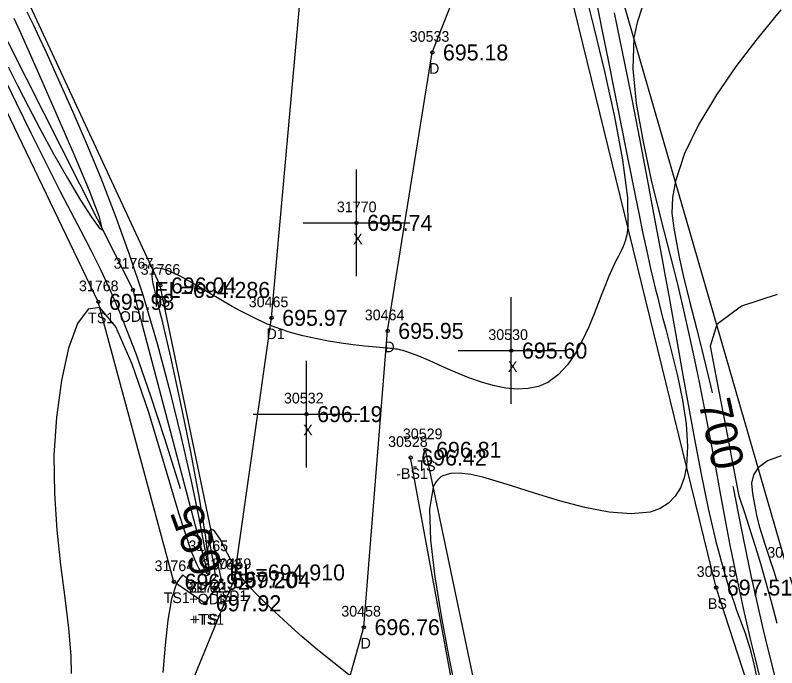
# Model space of a CAD drawing. Extents: x 1376587 to 1378239, y 1000335 to 1003031.
# Drawn here: x 1377513.7 to 1377585.2, y 1001668.9 to 1001730.1 of the extents above; entities that cross this region are included whole.
import ezdxf

# ---------------------------------------------------------------- set-up
doc = ezdxf.new("R2010")
doc.units = 0
for name, color, linetype in [('RD_DTM_BkLn2', 7, 'Continuous'), ('RD_DTM_BkLn_txCode', 7, 'Continuous'), ('RD_DTM_Major1', 7, 'Continuous'), ('RD_DTM_Major1_Lbl', 7, 'Continuous'), ('RD_DTM_Minor1', 7, 'Continuous'), ('RD_EX_Driveway', 7, 'Continuous'), ('RD_EX_Driveway_txCode', 7, 'Continuous'), ('RD_EX_H2O', 7, 'Continuous'), ('RD_EX_H2O_txCode', 7, 'Continuous'), ('RD_EX_Misc', 7, 'Continuous'), ('RD_EX_Misc_txCode', 7, 'Continuous'), ('RD_EX_TX_Driveway_ELEV', 7, 'Continuous'), ('RD_EX_TX_H2O_ELEV', 7, 'Continuous'), ('RD_EX_TX_Misc_ELEV', 7, 'Continuous'), ('RD_SMD_Locator', 7, 'Continuous')]:
    doc.layers.add(name, color=color, linetype=linetype)

msp = doc.modelspace()

# ---------------------------------------------------------------- linework, layer by layer
at = {"layer": 'RD_DTM_BkLn2'}
for points in [[(1377601.37, 1001619.875), (1377588.214, 1001649.787), (1377579.549, 1001676.429), (1377562.77, 1001744.864), (1377568.727, 1001756.063), (1377573.107, 1001760.313), (1377597.153, 1001755.06), (1377597.446, 1001756.515), (1377591.822, 1001759.637), (1377580.248, 1001777.496), (1377601.753, 1001798.682)], [(1377606.613, 1001622.487), (1377593.929, 1001655.177), (1377586.202, 1001678.237), (1377568.07, 1001741.008), (1377573.567, 1001753.381), (1377577.891, 1001756.796), (1377606.772, 1001743.514), (1377610.861, 1001754.107), (1377595.58, 1001765.234), (1377587.621, 1001777.534), (1377605.303, 1001794.126)], [(1377531.569, 1001674.957), (1377533.083, 1001677.121), (1377527.347, 1001704.782), (1377510.787, 1001740.34), (1377504.903, 1001753.339), (1377495.434, 1001757.758)], [(1377531.562, 1001674.945), (1377528.626, 1001676.975), (1377521.526, 1001703.241), (1377506.155, 1001735.211), (1377487.031, 1001748.15)], [(1377470.062, 1001604.722), (1377506.202, 1001626.069), (1377530.935, 1001644.783), (1377535.381, 1001645.184), (1377538.863, 1001646.614), (1377542.43, 1001637.827), (1377561.355, 1001628.305), (1377567.514, 1001625.634), (1377564.438, 1001636.843), (1377560.42, 1001651.576), (1377557.443, 1001664.625), (1377552.245, 1001689.355)], [(1377561.481, 1001633.538), (1377558.23, 1001645.14), (1377555.156, 1001665.248), (1377550.856, 1001688.627)]]:
    msp.add_lwpolyline(points, dxfattribs=at)
at = {"layer": 'RD_DTM_Major1'}
for points in [[(1377585.618, 1001730.648), (1377585.018, 1001729.941), (1377583.26, 1001727.782), (1377581.395, 1001725.319), (1377579.565, 1001722.657), (1377577.913, 1001719.906), (1377576.58, 1001717.172), (1377575.709, 1001714.564), (1377575.451, 1001713.038), (1377575.392, 1001711.574), (1377575.554, 1001710.172), (1377575.82, 1001708.77), (1377576.102, 1001707.29), (1377576.439, 1001705.728), (1377577.053, 1001703.32), (1377577.696, 1001700.764), (1377578.353, 1001698.108), (1377579.007, 1001695.397), (1377579.166, 1001694.717)], [(1377514.82, 1001730.453), (1377515.394, 1001729.278), (1377515.982, 1001728.039), (1377516.592, 1001726.722), (1377517.233, 1001725.313), (1377517.915, 1001723.798), (1377519.103, 1001721.125), (1377520.384, 1001718.163), (1377521.722, 1001714.93), (1377523.082, 1001711.446), (1377524.43, 1001707.73), (1377525.731, 1001703.801), (1377527.054, 1001699.344), (1377528.257, 1001694.855), (1377529.321, 1001690.527), (1377530.222, 1001686.557), (1377530.939, 1001683.139), (1377531.45, 1001680.47), (1377531.559, 1001679.851), (1377531.647, 1001679.317), (1377531.714, 1001678.876)], [(1377529.251, 1001685.682), (1377528.972, 1001686.596), (1377527.783, 1001690.388), (1377526.468, 1001694.391), (1377525.067, 1001698.374), (1377523.618, 1001702.102), (1377522.704, 1001704.218), (1377521.785, 1001706.188), (1377520.859, 1001708.056), (1377519.924, 1001709.868), (1377518.978, 1001711.667), (1377518.02, 1001713.499), (1377516.617, 1001716.25), (1377515.214, 1001719.074), (1377513.839, 1001721.887), (1377512.522, 1001724.602)], [(1377581.099, 1001685.928), (1377581.155, 1001685.659), (1377581.577, 1001683.568), (1377581.987, 1001681.525), (1377582.393, 1001679.527), (1377582.804, 1001677.567), (1377583.167, 1001675.908), (1377583.541, 1001674.257), (1377583.929, 1001672.598), (1377584.332, 1001670.912), (1377584.754, 1001669.184), (1377585.195, 1001667.395)]]:
    msp.add_lwpolyline(points, dxfattribs=at)
at = {"layer": 'RD_DTM_Minor1'}
for points in [[(1377567.158, 1001732.656), (1377568.07, 1001728.974), (1377569.058, 1001724.856), (1377569.996, 1001720.614), (1377570.759, 1001716.557), (1377571.222, 1001712.996), (1377571.259, 1001710.243), (1377571.156, 1001709.545), (1377571.003, 1001708.949), (1377570.812, 1001708.43), (1377570.595, 1001707.964), (1377570.364, 1001707.526), (1377570.132, 1001707.091), (1377569.793, 1001706.391), (1377569.468, 1001705.639), (1377569.147, 1001704.837), (1377568.818, 1001703.983), (1377568.471, 1001703.076), (1377568.095, 1001702.118), (1377567.581, 1001700.883), (1377566.996, 1001699.631), (1377566.331, 1001698.423), (1377565.575, 1001697.321), (1377564.718, 1001696.386), (1377563.749, 1001695.679), (1377562.854, 1001695.301), (1377561.889, 1001695.101), (1377560.868, 1001695.06), (1377559.806, 1001695.155), (1377558.717, 1001695.366), (1377557.615, 1001695.67), (1377556.309, 1001696.124), (1377555.031, 1001696.64), (1377553.804, 1001697.176), (1377552.655, 1001697.692), (1377551.609, 1001698.147), (1377550.69, 1001698.5), (1377550.489, 1001698.566), (1377550.296, 1001698.624), (1377550.109, 1001698.674), (1377549.929, 1001698.718), (1377549.752, 1001698.755), (1377549.58, 1001698.787), (1377549.413, 1001698.814), (1377549.248, 1001698.836), (1377549.081, 1001698.855), (1377548.912, 1001698.872), (1377548.74, 1001698.887), (1377548.562, 1001698.903), (1377548.265, 1001698.928), (1377547.95, 1001698.955), (1377547.618, 1001698.985), (1377547.269, 1001699.018), (1377546.902, 1001699.054), (1377546.517, 1001699.094), (1377545.461, 1001699.218), (1377544.322, 1001699.375), (1377543.132, 1001699.566), (1377541.925, 1001699.794), (1377540.732, 1001700.061), (1377539.585, 1001700.37), (1377539.258, 1001700.47), (1377538.937, 1001700.573), (1377538.621, 1001700.682), (1377538.31, 1001700.794), (1377538.002, 1001700.911), (1377537.696, 1001701.033), (1377537.594, 1001701.075), (1377537.492, 1001701.118), (1377537.39, 1001701.161), (1377537.186, 1001701.248), (1377537.084, 1001701.293), (1377536.34, 1001701.637), (1377535.594, 1001702.008), (1377534.844, 1001702.402), (1377534.09, 1001702.818), (1377533.33, 1001703.252), (1377532.563, 1001703.701), (1377531.69, 1001704.22), (1377530.825, 1001704.732), (1377529.988, 1001705.214), (1377529.197, 1001705.643), (1377528.473, 1001705.998), (1377527.833, 1001706.254), (1377527.564, 1001706.335), (1377527.322, 1001706.387), (1377527.108, 1001706.406), (1377526.926, 1001706.39), (1377526.778, 1001706.337), (1377526.666, 1001706.244), (1377526.589, 1001706.097), (1377526.553, 1001705.898), (1377526.555, 1001705.646), (1377526.591, 1001705.338), (1377526.656, 1001704.973), (1377526.748, 1001704.547), (1377526.836, 1001704.168), (1377526.937, 1001703.749), (1377527.05, 1001703.291), (1377527.306, 1001702.252), (1377527.449, 1001701.67), (1377528.3, 1001698.04), (1377529.254, 1001693.718), (1377530.195, 1001689.159), (1377531.008, 1001684.821), (1377531.579, 1001681.158), (1377531.858, 1001678.505), (1377531.952, 1001678.005), (1377531.952, 1001677.691), (1377531.847, 1001677.584), (1377531.728, 1001677.542), (1377531.593, 1001677.588), (1377531.484, 1001677.626), (1377531.342, 1001677.677), (1377531.164, 1001677.926), (1377530.968, 1001678.245), (1377530.751, 1001678.676), (1377530.513, 1001679.221), (1377530.256, 1001679.877), (1377529.1, 1001683.407), (1377527.75, 1001687.959), (1377526.269, 1001692.85), (1377524.72, 1001697.395), (1377523.166, 1001700.909), (1377521.67, 1001702.709), (1377520.571, 1001702.57), (1377519.581, 1001701.204), (1377518.732, 1001698.881), (1377518.058, 1001695.868), (1377517.591, 1001692.435), (1377517.365, 1001688.851), (1377517.398, 1001685.26), (1377517.634, 1001681.818), (1377517.99, 1001678.548), (1377518.382, 1001675.476), (1377518.727, 1001672.627), (1377518.941, 1001670.026), (1377518.97, 1001668.362)], [(1377568.279, 1001731.533), (1377568.821, 1001728.808), (1377569.403, 1001725.907), (1377570.002, 1001722.927), (1377570.599, 1001719.963), (1377571.169, 1001717.111), (1377571.567, 1001715.109), (1377571.945, 1001713.209), (1377572.31, 1001711.399), (1377572.667, 1001709.666), (1377573.024, 1001707.998), (1377573.386, 1001706.383), (1377573.603, 1001705.457), (1377573.825, 1001704.535), (1377574.055, 1001703.606), (1377574.293, 1001702.661), (1377574.542, 1001701.69), (1377574.802, 1001700.682), (1377575.354, 1001698.539), (1377575.897, 1001696.288), (1377576.372, 1001694.009), (1377576.715, 1001691.78), (1377576.866, 1001689.681), (1377576.763, 1001687.79), (1377576.54, 1001686.73), (1377576.184, 1001685.796), (1377575.691, 1001684.998), (1377575.057, 1001684.346), (1377574.278, 1001683.85), (1377573.348, 1001683.519), (1377571.562, 1001683.337), (1377569.482, 1001683.512), (1377567.209, 1001683.955), (1377564.844, 1001684.578), (1377562.486, 1001685.291), (1377560.236, 1001686.005), (1377558.884, 1001686.424), (1377557.633, 1001686.777), (1377556.494, 1001687.033), (1377555.482, 1001687.162), (1377554.609, 1001687.134), (1377553.888, 1001686.919), (1377553.696, 1001686.809), (1377553.52, 1001686.675), (1377553.361, 1001686.516), (1377553.217, 1001686.329), (1377553.09, 1001686.113), (1377552.979, 1001685.864), (1377552.634, 1001683.789), (1377552.72, 1001680.869), (1377553.119, 1001677.422), (1377553.713, 1001673.763), (1377554.385, 1001670.211), (1377555.017, 1001667.082)], [(1377572.558, 1001730.788), (1377572.115, 1001729.472), (1377571.825, 1001728.008), (1377571.714, 1001725.115), (1377572.017, 1001721.842), (1377572.69, 1001718.26), (1377573.445, 1001714.655), (1377574.36, 1001710.995), (1377575.268, 1001707.458), (1377575.904, 1001704.895), (1377576.483, 1001702.45), (1377577.015, 1001700.096), (1377577.509, 1001697.804), (1377577.973, 1001695.547), (1377578.418, 1001693.295), (1377578.917, 1001690.681), (1377579.404, 1001688.06), (1377579.885, 1001685.458), (1377580.362, 1001682.897), (1377580.84, 1001680.402), (1377581.321, 1001677.996), (1377581.597, 1001676.673), (1377581.881, 1001675.367), (1377582.174, 1001674.055), (1377582.482, 1001672.717), (1377582.809, 1001671.332), (1377583.159, 1001669.879), (1377583.934, 1001666.729)], [(1377513.065, 1001725.304), (1377513.971, 1001723.486), (1377514.961, 1001721.554), (1377516.035, 1001719.519), (1377517.334, 1001717.147), (1377518.643, 1001714.844), (1377519.859, 1001712.796), (1377520.88, 1001711.185), (1377521.605, 1001710.196), (1377521.932, 1001710.013), (1377521.651, 1001711.181), (1377520.698, 1001713.669), (1377519.273, 1001717.065), (1377517.579, 1001720.961), (1377515.816, 1001724.948), (1377514.186, 1001728.614), (1377513.639, 1001729.848)], [(1377569.955, 1001730.363), (1377570.255, 1001728.974), (1377570.917, 1001725.795), (1377571.622, 1001722.274), (1377572.348, 1001718.55), (1377573.071, 1001714.761), (1377573.767, 1001711.046), (1377574.414, 1001707.545), (1377574.761, 1001705.642), (1377575.09, 1001703.825), (1377575.408, 1001702.059), (1377575.719, 1001700.309), (1377576.354, 1001696.719), (1377576.903, 1001693.604), (1377577.493, 1001690.355), (1377578.123, 1001687.066), (1377578.797, 1001683.834), (1377579.515, 1001680.753), (1377580.28, 1001677.919), (1377580.511, 1001677.156), (1377580.745, 1001676.418), (1377580.983, 1001675.701), (1377581.223, 1001675.003), (1377581.466, 1001674.318), (1377581.711, 1001673.643), (1377582.258, 1001672.153), (1377582.71, 1001670.75), (1377583.062, 1001669.402), (1377583.338, 1001668.074)], [(1377585.272, 1001703.945), (1377581.92, 1001702.828), (1377579.592, 1001701.119), (1377578.988, 1001699.079), (1377579.488, 1001696.46), (1377579.982, 1001693.857), (1377580.474, 1001691.284), (1377580.949, 1001688.785), (1377581.378, 1001686.473), (1377581.672, 1001685.031), (1377582.229, 1001683.384), (1377582.749, 1001681.789), (1377583.237, 1001680.228), (1377583.701, 1001678.683), (1377584.147, 1001677.136), (1377584.702, 1001675.128), (1377585.243, 1001673.092)], [(1377585.652, 1001688.804), (1377584.378, 1001688.33), (1377583.476, 1001687.675), (1377583.049, 1001687.004), (1377582.854, 1001686.211), (1377582.947, 1001685.246), (1377583.139, 1001684.226), (1377583.326, 1001683.226), (1377583.579, 1001682.187), (1377583.829, 1001681.395), (1377584.093, 1001680.582), (1377584.367, 1001679.745), (1377584.651, 1001678.878), (1377584.942, 1001677.977), (1377585.239, 1001677.038)], [(1377545.182, 1001668.159), (1377543.635, 1001669.355), (1377542.123, 1001670.587), (1377540.674, 1001671.82), (1377539.318, 1001673.021), (1377538.086, 1001674.153), (1377537.007, 1001675.183), (1377536.601, 1001675.583), (1377536.226, 1001675.963), (1377535.878, 1001676.329), (1377535.557, 1001676.685), (1377535.26, 1001677.036), (1377534.983, 1001677.388), (1377534.887, 1001677.518), (1377534.792, 1001677.65), (1377534.7, 1001677.783), (1377534.61, 1001677.918), (1377534.521, 1001678.055), (1377534.434, 1001678.196), (1377534.165, 1001678.66), (1377533.908, 1001679.142), (1377533.66, 1001679.628), (1377533.421, 1001680.102), (1377533.19, 1001680.55), (1377532.965, 1001680.957), (1377532.789, 1001681.243), (1377532.621, 1001681.487), (1377532.463, 1001681.681), (1377532.32, 1001681.818), (1377532.195, 1001681.891), (1377532.093, 1001681.894), (1377531.98, 1001681.75), (1377531.91, 1001681.456), (1377531.89, 1001680.989), (1377532.237, 1001679.128), (1377532.408, 1001678.215), (1377532.53, 1001677.396), (1377532.319, 1001677.183), (1377532.107, 1001676.97), (1377531.895, 1001676.754), (1377531.665, 1001676.576), (1377531.321, 1001676.695), (1377530.879, 1001676.85), (1377530.435, 1001677.004), (1377529.99, 1001677.16), (1377529.461, 1001677.611), (1377529.166, 1001677.294), (1377528.897, 1001676.876), (1377528.892, 1001676.865), (1377528.886, 1001676.854), (1377528.88, 1001676.843), (1377528.869, 1001676.822), (1377528.864, 1001676.811), (1377528.39, 1001675.357), (1377528.059, 1001673.374), (1377527.808, 1001671.022), (1377527.575, 1001668.461)]]:
    msp.add_lwpolyline(points, dxfattribs=at)
at = {"layer": 'RD_EX_Driveway'}
for points in [[(1377438.05, 1001602.186), (1377443.757, 1001603.948), (1377479.673, 1001621.189), (1377509.843, 1001640.047), (1377526.031, 1001657.084), (1377534.287, 1001677.168), (1377537.797, 1001701.741), (1377540.617, 1001733.093), (1377542.046, 1001743.639), (1377549.353, 1001756.144), (1377566.142, 1001784.355), (1377582.815, 1001810.92), (1377594.599, 1001824.199)], [(1377447.053, 1001595.812), (1377448.223, 1001596.066), (1377484.138, 1001614.601), (1377514.751, 1001633.355), (1377542.508, 1001658.654), (1377546.462, 1001672.709), (1377548.691, 1001700.514), (1377552.886, 1001726.646), (1377558.243, 1001740.288), (1377561.82, 1001749.958), (1377574.839, 1001777.427), (1377592.976, 1001805.197), (1377604.946, 1001815.767)]]:
    msp.add_lwpolyline(points, dxfattribs=at)
at = {"layer": 'RD_EX_H2O'}
msp.add_lwpolyline([(1377531.812, 1001677.848), (1377524.787, 1001704.36), (1377508.044, 1001737.51), (1377491.034, 1001755.256)], dxfattribs=at)
at = {"layer": 'RD_EX_Misc'}
for p, q in [((1377545.767, 1001705.653), (1377545.767, 1001715.653)), ((1377540.767, 1001710.653), (1377550.767, 1001710.653)), ((1377560.306, 1001693.668), (1377560.306, 1001703.668)), ((1377555.306, 1001698.668), (1377565.306, 1001698.668)), ((1377541.076, 1001687.708), (1377541.076, 1001697.708)), ((1377536.076, 1001692.708), (1377546.076, 1001692.708))]:
    msp.add_line(p, q, dxfattribs=at)
at = {"layer": 'RD_SMD_Locator'}
for centre in [(1377552.886, 1001726.646), (1377545.767, 1001710.653), (1377527.347, 1001704.782), (1377524.787, 1001704.36), (1377521.526, 1001703.241), (1377537.797, 1001701.741), (1377548.691, 1001700.514), (1377560.306, 1001698.668), (1377541.076, 1001692.708), (1377552.245, 1001689.355), (1377550.856, 1001688.627), (1377531.812, 1001677.848), (1377528.626, 1001676.975), (1377533.083, 1001677.121), (1377534.287, 1001677.168), (1377579.549, 1001676.429), (1377531.562, 1001674.945), (1377531.569, 1001674.957), (1377546.462, 1001672.709)]:
    msp.add_circle(centre, 0.15, dxfattribs=at)

# ---------------------------------------------------------------- texts
at = {"layer": 'RD_DTM_BkLn_txCode'}
for s, p in [('31766', (1377525.504, 1001705.782)), ('31768', (1377519.707, 1001704.241)), ('TS', (1377526.552, 1001702.782)), ('TS1', (1377520.565, 1001701.241)), ('30529', (1377550.127, 1001690.355)), ('30528', (1377548.738, 1001689.627)), ('-TS', (1377551.04, 1001687.355)), ('-BS1', (1377549.502, 1001686.627)), ('30516', (1377584.344, 1001679.237)), ('31763', (1377531.264, 1001678.121)), ('31764', (1377526.807, 1001677.975)), ('30515', (1377577.714, 1001677.429)), ('31762', (1377529.743, 1001675.945)), ('31761', (1377530.034, 1001675.957)), ('TS1', (1377527.665, 1001674.975)), ('TS', (1377532.288, 1001675.121)), ('BS', (1377578.769, 1001674.429)), ('+TS1', (1377530.113, 1001672.945)), ('+TS', (1377530.286, 1001672.957))]:
    msp.add_text(s, height=1, dxfattribs=at).set_placement(p)
at = {"layer": 'RD_DTM_Major1_Lbl'}
for s, rotation, p in [('700', 282.40569, (1377577.866, 1001693.815)), ('695', 109.89274, (1377533.296, 1001678.246))]:
    msp.add_text(s, height=3, rotation=rotation, dxfattribs=at).set_placement(p)
at = {"layer": 'RD_EX_Driveway_txCode'}
for s, p in [('30533', (1377550.768, 1001727.646)), ('D', (1377552.579, 1001724.646)), ('30465', (1377535.655, 1001702.741)), ('30464', (1377546.549, 1001701.514)), ('D1', (1377537.325, 1001699.741)), ('D', (1377548.384, 1001698.514)), ('30459', (1377532.169, 1001678.168)), ('D1', (1377533.815, 1001675.168)), ('30458', (1377544.344, 1001673.709)), ('D', (1377546.155, 1001670.709))]:
    msp.add_text(s, height=1, dxfattribs=at).set_placement(p)
at = {"layer": 'RD_EX_H2O_txCode'}
for s, p in [('31767', (1377522.968, 1001706.36)), ('ODL', (1377523.543, 1001701.36)), ('31765', (1377529.993, 1001679.848)), ('+ODL', (1377530.08, 1001674.848))]:
    msp.add_text(s, height=1, dxfattribs=at).set_placement(p)
at = {"layer": 'RD_EX_Misc_txCode'}
for s, p in [('31770', (1377543.932, 1001711.653)), ('X', (1377545.452, 1001708.653)), ('30530', (1377558.149, 1001699.668)), ('X', (1377559.991, 1001696.668)), ('30532', (1377538.958, 1001693.708)), ('X', (1377540.761, 1001690.708))]:
    msp.add_text(s, height=1, dxfattribs=at).set_placement(p)
at = {"layer": 'RD_EX_TX_Driveway_ELEV'}
for s, p in [('695.18', (1377553.886, 1001725.896)), ('695.97', (1377538.797, 1001700.991)), ('695.95', (1377549.691, 1001699.764)), ('697.04', (1377535.287, 1001676.418)), ('696.76', (1377547.462, 1001671.959))]:
    msp.add_text(s, height=1.5, dxfattribs=at).set_placement(p)
at = {"layer": 'RD_EX_TX_H2O_ELEV'}
for s, p in [('EL=694.286', (1377526.787, 1001703.61)), ('EL=694.910', (1377533.812, 1001677.098))]:
    msp.add_text(s, height=1.5, dxfattribs=at).set_placement(p)
at = {"layer": 'RD_EX_TX_Misc_ELEV'}
for s, p in [('695.74', (1377546.767, 1001709.903)), ('696.04', (1377528.347, 1001704.032)), ('695.98', (1377522.526, 1001702.491)), ('695.60', (1377561.306, 1001697.918)), ('696.19', (1377542.076, 1001691.958)), ('696.81', (1377553.245, 1001688.605)), ('696.42', (1377551.856, 1001687.877)), ('696.92', (1377529.626, 1001676.225)), ('697.20', (1377534.083, 1001676.371)), ('697.51', (1377580.549, 1001675.679)), ('697.92', (1377532.562, 1001674.195)), ('697.92', (1377532.569, 1001674.207))]:
    msp.add_text(s, height=1.5, dxfattribs=at).set_placement(p)

doc.saveas('drawing.dxf')
